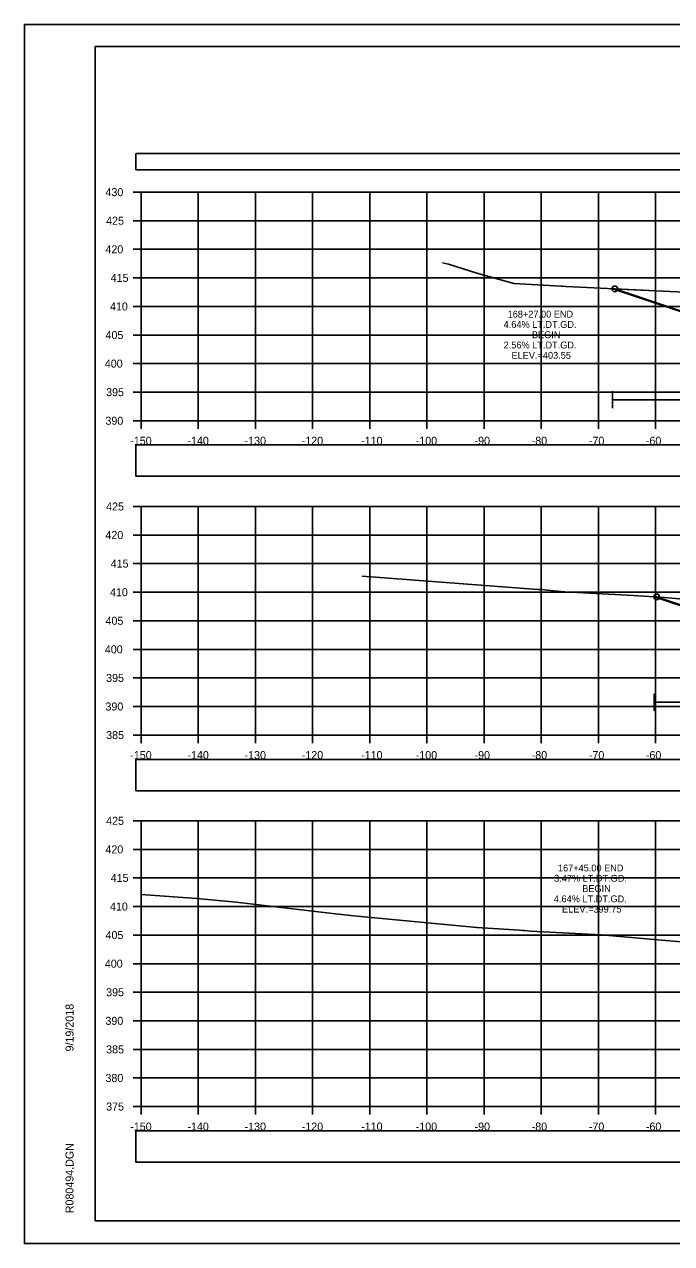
# Model space of a CAD drawing. Extents: x 1376273 to 1384221, y 378927 to 384592.
# Drawn here: x 1377687.9 to 1377801.1, y 380965.2 to 381178.5 of the extents above; entities that cross this region are included whole.
import ezdxf

# ---------------------------------------------------------------- set-up
doc = ezdxf.new("R2010")
doc.units = 0
for name, color, linetype in [('R_Axis', 7, 'Continuous'), ('R_Axis Annot', 7, 'Continuous'), ('R_Border', 7, 'Continuous'), ('R_Dimension', 7, 'Continuous'), ('R_Exist Surface', 7, 'Continuous'), ('R_Fin Surface', 7, 'Continuous'), ('R_Grid', 7, 'Continuous'), ('R_No Plot', 7, 'Continuous'), ('R_Xsect Elev', 7, 'Continuous'), ('T_Detection Zones', 7, 'Continuous')]:
    doc.layers.add(name, color=color, linetype=linetype)

msp = doc.modelspace()

# ---------------------------------------------------------------- linework, layer by layer
at = {"layer": 'R_Axis'}
for p, q in [((1377706.88, 381149.17), (1377708.28, 381149.17)), ((1377708.28, 381109.17), (1377708.28, 381149.17)), ((1377706.88, 381144.17), (1377708.28, 381144.17)), ((1377706.88, 381139.17), (1377708.28, 381139.17)), ((1377706.88, 381134.17), (1377708.28, 381134.17)), ((1377706.88, 381129.17), (1377708.28, 381129.17)), ((1377706.88, 381124.17), (1377708.28, 381124.17)), ((1377706.88, 381119.17), (1377708.28, 381119.17)), ((1377706.88, 381114.17), (1377708.28, 381114.17)), ((1377706.88, 381109.17), (1377708.28, 381109.17)), ((1377708.28, 381109.17), (1378008.28, 381109.17)), ((1377708.28, 381107.77), (1377708.28, 381109.17)), ((1377718.28, 381107.77), (1377718.28, 381109.17)), ((1377728.28, 381107.77), (1377728.28, 381109.17)), ((1377738.28, 381107.77), (1377738.28, 381109.17)), ((1377748.28, 381107.77), (1377748.28, 381109.17)), ((1377758.28, 381107.77), (1377758.28, 381109.17)), ((1377768.28, 381107.77), (1377768.28, 381109.17)), ((1377778.28, 381107.77), (1377778.28, 381109.17)), ((1377788.28, 381107.77), (1377788.28, 381109.17)), ((1377798.28, 381107.77), (1377798.28, 381109.17)), ((1377706.88, 381094.17), (1377708.28, 381094.17)), ((1377708.28, 381054.17), (1377708.28, 381094.17)), ((1377706.88, 381089.17), (1377708.28, 381089.17)), ((1377706.88, 381084.17), (1377708.28, 381084.17)), ((1377706.88, 381079.17), (1377708.28, 381079.17)), ((1377706.88, 381074.17), (1377708.28, 381074.17)), ((1377706.88, 381069.17), (1377708.28, 381069.17)), ((1377706.88, 381064.17), (1377708.28, 381064.17)), ((1377706.88, 381059.17), (1377708.28, 381059.17)), ((1377706.88, 381054.17), (1377708.28, 381054.17)), ((1377708.28, 381054.17), (1378008.28, 381054.17)), ((1377708.28, 381052.77), (1377708.28, 381054.17)), ((1377718.28, 381052.77), (1377718.28, 381054.17)), ((1377728.28, 381052.77), (1377728.28, 381054.17)), ((1377738.28, 381052.77), (1377738.28, 381054.17)), ((1377748.28, 381052.77), (1377748.28, 381054.17)), ((1377758.28, 381052.77), (1377758.28, 381054.17)), ((1377768.28, 381052.77), (1377768.28, 381054.17)), ((1377778.28, 381052.77), (1377778.28, 381054.17)), ((1377788.28, 381052.77), (1377788.28, 381054.17)), ((1377798.28, 381052.77), (1377798.28, 381054.17)), ((1377706.88, 381039.17), (1377708.28, 381039.17)), ((1377708.28, 380989.17), (1377708.28, 381039.17)), ((1377706.88, 381034.17), (1377708.28, 381034.17)), ((1377706.88, 381029.17), (1377708.28, 381029.17)), ((1377706.88, 381024.17), (1377708.28, 381024.17)), ((1377706.88, 381019.17), (1377708.28, 381019.17)), ((1377706.88, 381014.17), (1377708.28, 381014.17)), ((1377706.88, 381009.17), (1377708.28, 381009.17)), ((1377706.88, 381004.17), (1377708.28, 381004.17)), ((1377706.88, 380999.17), (1377708.28, 380999.17)), ((1377706.88, 380994.17), (1377708.28, 380994.17)), ((1377706.88, 380989.17), (1377708.28, 380989.17)), ((1377708.28, 380989.17), (1378008.28, 380989.17)), ((1377708.28, 380987.77), (1377708.28, 380989.17)), ((1377718.28, 380987.77), (1377718.28, 380989.17)), ((1377728.28, 380987.77), (1377728.28, 380989.17)), ((1377738.28, 380987.77), (1377738.28, 380989.17)), ((1377748.28, 380987.77), (1377748.28, 380989.17)), ((1377758.28, 380987.77), (1377758.28, 380989.17)), ((1377768.28, 380987.77), (1377768.28, 380989.17)), ((1377778.28, 380987.77), (1377778.28, 380989.17)), ((1377788.28, 380987.77), (1377788.28, 380989.17)), ((1377798.28, 380987.77), (1377798.28, 380989.17))]:
    msp.add_line(p, q, dxfattribs=at)
at = {"layer": 'R_Axis Annot'}
for points in [[(1377707.37, 381153.1), (1378009.17, 381153.1), (1378009.17, 381155.92), (1377707.37, 381155.92)], [(1377707.37, 381099.45), (1378009.17, 381099.45), (1378009.17, 381104.97), (1377707.37, 381104.97)], [(1377707.37, 381044.4), (1378009.17, 381044.4), (1378009.17, 381049.92), (1377707.37, 381049.92)], [(1377707.37, 380979.42), (1378009.17, 380979.42), (1378009.17, 380984.94), (1377707.37, 380984.94)]]:
    msp.add_lwpolyline(points, close=True, dxfattribs=at)
at = {"layer": 'R_Border'}
for p, q in [((1377700.28, 381174.63), (1378016.46, 381174.63)), ((1377700.28, 380969.17), (1377700.28, 381174.63)), ((1377700.28, 380969.17), (1377700.28, 380969.17)), ((1378016.46, 380969.17), (1377700.28, 380969.17))]:
    msp.add_line(p, q, dxfattribs=at)
at = {"layer": 'R_Dimension'}
for p, q in [((1377790.73, 381111.35), (1377790.73, 381114.35)), ((1377790.73, 381112.85), (1377910.43, 381112.85)), ((1377798.04, 381058.4), (1377798.04, 381061.4)), ((1377798.04, 381059.9), (1377910.59, 381059.9))]:
    msp.add_line(p, q, dxfattribs=at)
at = {"layer": 'R_Exist Surface'}
for points in [[(1377760.99, 381136.79), (1377762.05, 381136.59), (1377767.01, 381135), (1377773.5, 381133.21), (1377781.8, 381132.69), (1377781.94, 381132.69), (1377782.57, 381132.65), (1377803.31, 381131.65)], [(1377746.96, 381081.98), (1377777.71, 381079.65), (1377778.41, 381079.62), (1377779.35, 381079.53), (1377782.42, 381079.24), (1377794.43, 381078.6), (1377799.84, 381078.26), (1377812.27, 381077.14)], [(1377708.28, 381026.27), (1377718.02, 381025.57), (1377724.94, 381024.94), (1377741.78, 381022.96), (1377743.42, 381022.75), (1377744.38, 381022.65), (1377746.07, 381022.49), (1377767.02, 381020.49), (1377774.48, 381020.01), (1377775.01, 381019.98), (1377775.41, 381019.95), (1377776.39, 381019.88), (1377788.8, 381019.23), (1377798.69, 381018.36), (1377803.54, 381017.94)]]:
    msp.add_lwpolyline(points, dxfattribs=at)
at = {"layer": 'R_Fin Surface'}
for points in [[(1377791.15, 381132.24), (1377816.41, 381123.82), (1377824.04, 381126.36), (1377824.28, 381126.44), (1377834.28, 381128.94), (1377840.28, 381128.57), (1377858.28, 381127.44), (1377876.28, 381126.31), (1377882.28, 381125.93), (1377889.39, 381124.15), (1377892.28, 381123.43), (1377899.27, 381121.1), (1377910.09, 381124.71)], [(1377798.48, 381078.35), (1377819.12, 381071.47), (1377824.28, 381073.18), (1377825.02, 381073.37), (1377834.28, 381075.68), (1377840.28, 381075.41), (1377858.28, 381074.58), (1377876.28, 381073.75), (1377882.28, 381073.47), (1377888.81, 381071.84), (1377892.28, 381070.97), (1377901.07, 381068.04), (1377910.31, 381071.12)]]:
    msp.add_lwpolyline(points, dxfattribs=at)
at = {"layer": 'R_Grid'}
for p, q in [((1377708.28, 381149.17), (1378008.28, 381149.17)), ((1377708.28, 381109.17), (1377708.28, 381149.17)), ((1377718.28, 381109.17), (1377718.28, 381149.17)), ((1377728.28, 381109.17), (1377728.28, 381149.17)), ((1377738.28, 381109.17), (1377738.28, 381149.17)), ((1377748.28, 381109.17), (1377748.28, 381149.17)), ((1377758.28, 381109.17), (1377758.28, 381149.17)), ((1377768.28, 381109.17), (1377768.28, 381149.17)), ((1377778.28, 381109.17), (1377778.28, 381149.17)), ((1377788.28, 381109.17), (1377788.28, 381149.17)), ((1377798.28, 381109.17), (1377798.28, 381149.17)), ((1377708.28, 381144.17), (1378008.28, 381144.17)), ((1377708.28, 381139.17), (1378008.28, 381139.17)), ((1377708.28, 381134.17), (1378008.28, 381134.17)), ((1377708.28, 381129.17), (1378008.28, 381129.17)), ((1377708.28, 381124.17), (1378008.28, 381124.17)), ((1377708.28, 381119.17), (1378008.28, 381119.17)), ((1377708.28, 381114.17), (1378008.28, 381114.17)), ((1377708.28, 381109.17), (1378008.28, 381109.17)), ((1377708.28, 381094.17), (1378008.28, 381094.17)), ((1377708.28, 381054.17), (1377708.28, 381094.17)), ((1377718.28, 381054.17), (1377718.28, 381094.17)), ((1377728.28, 381054.17), (1377728.28, 381094.17)), ((1377738.28, 381054.17), (1377738.28, 381094.17)), ((1377748.28, 381054.17), (1377748.28, 381094.17)), ((1377758.28, 381054.17), (1377758.28, 381094.17)), ((1377768.28, 381054.17), (1377768.28, 381094.17)), ((1377778.28, 381054.17), (1377778.28, 381094.17)), ((1377788.28, 381054.17), (1377788.28, 381094.17)), ((1377798.28, 381054.17), (1377798.28, 381094.17)), ((1377708.28, 381089.17), (1378008.28, 381089.17)), ((1377708.28, 381084.17), (1378008.28, 381084.17)), ((1377708.28, 381079.17), (1378008.28, 381079.17)), ((1377708.28, 381074.17), (1378008.28, 381074.17)), ((1377708.28, 381069.17), (1378008.28, 381069.17)), ((1377708.28, 381064.17), (1378008.28, 381064.17)), ((1377708.28, 381059.17), (1378008.28, 381059.17)), ((1377708.28, 381054.17), (1378008.28, 381054.17)), ((1377708.28, 381039.17), (1378008.28, 381039.17)), ((1377708.28, 380989.17), (1377708.28, 381039.17)), ((1377718.28, 380989.17), (1377718.28, 381039.17)), ((1377728.28, 380989.17), (1377728.28, 381039.17)), ((1377738.28, 380989.17), (1377738.28, 381039.17)), ((1377748.28, 380989.17), (1377748.28, 381039.17)), ((1377758.28, 380989.17), (1377758.28, 381039.17)), ((1377768.28, 380989.17), (1377768.28, 381039.17)), ((1377778.28, 380989.17), (1377778.28, 381039.17)), ((1377788.28, 380989.17), (1377788.28, 381039.17)), ((1377798.28, 380989.17), (1377798.28, 381039.17)), ((1377708.28, 381034.17), (1378008.28, 381034.17)), ((1377708.28, 381029.17), (1378008.28, 381029.17)), ((1377708.28, 381024.17), (1378008.28, 381024.17)), ((1377708.28, 381019.17), (1378008.28, 381019.17)), ((1377708.28, 381014.17), (1378008.28, 381014.17)), ((1377708.28, 381009.17), (1378008.28, 381009.17)), ((1377708.28, 381004.17), (1378008.28, 381004.17)), ((1377708.28, 380999.17), (1378008.28, 380999.17)), ((1377708.28, 380994.17), (1378008.28, 380994.17)), ((1377708.28, 380989.17), (1378008.28, 380989.17))]:
    msp.add_line(p, q, dxfattribs=at)
at = {"layer": 'R_No Plot'}
for p, q in [((1377687.88, 381178.52), (1378021.21, 381178.52)), ((1377687.88, 380965.19), (1378021.21, 380965.19))]:
    msp.add_line(p, q, dxfattribs=at)
for points in [[(1377687.87, 381178.52), (1378021.21, 381178.52), (1378021.21, 380965.19), (1377687.87, 380965.19)], [(1377934.2, 381174.63), (1377934.2, 381164.75), (1377969.93, 381164.75), (1377969.93, 381161.83), (1377993.13, 381161.83), (1377993.13, 381137.5), (1378016.46, 381137.5), (1378016.46, 380969.17), (1377700.28, 380969.17), (1377700.28, 381174.63)]]:
    msp.add_lwpolyline(points, close=True, dxfattribs=at)
for centre in [(1377791.15, 381132.24), (1377798.48, 381078.35)]:
    msp.add_circle(centre, 0.5, dxfattribs=at)
at = {"layer": 'T_Detection Zones'}
for points in [[(1377790.74, 381132.26), (1377803.31, 381131.65), (1377806.51, 381131.05), (1377809.62, 381130.74), (1377813.53, 381130.82), (1377816.85, 381130.9), (1377823.3, 381129.25), (1377826.56, 381128.36), (1377833.31, 381126.5), (1377823.51, 381126.31), (1377816.05, 381123.82)], [(1377798.04, 381078.37), (1377799.84, 381078.26), (1377812.27, 381077.14), (1377814.78, 381076.97), (1377818.28, 381076.52), (1377826.85, 381075.38), (1377832.59, 381073.47), (1377824.29, 381073.31), (1377824.28, 381073.3), (1377818.76, 381071.47)]]:
    msp.add_lwpolyline(points, close=True, dxfattribs=at)

# ---------------------------------------------------------------- texts
at = {"layer": 'R_Axis Annot'}
for s, p in [('430', (1377702.05, 381148.47)), ('425', (1377702.17, 381143.47)), ('420', (1377702.05, 381138.47)), ('415', (1377702.96, 381133.47)), ('410', (1377702.84, 381128.47)), ('405', (1377702.06, 381123.47)), ('400', (1377701.94, 381118.47)), ('395', (1377702.17, 381113.47)), ('390', (1377702.05, 381108.47)), ('-150', (1377706.39, 381104.97)), ('-140', (1377716.39, 381104.97)), ('-130', (1377726.39, 381104.97)), ('-120', (1377736.39, 381104.97)), ('-110', (1377746.78, 381104.97)), ('-100', (1377756.33, 381104.97)), ('-90', (1377766.62, 381104.97)), ('-80', (1377776.62, 381104.97)), ('-70', (1377786.62, 381104.97)), ('-60', (1377796.59, 381104.97)), ('425', (1377702.17, 381093.47)), ('420', (1377702.05, 381088.47)), ('415', (1377702.96, 381083.47)), ('410', (1377702.84, 381078.47)), ('405', (1377702.06, 381073.47)), ('400', (1377701.94, 381068.47)), ('395', (1377702.17, 381063.47)), ('390', (1377702.05, 381058.47)), ('385', (1377702.17, 381053.47)), ('-150', (1377706.39, 381049.97)), ('-140', (1377716.39, 381049.97)), ('-130', (1377726.39, 381049.97)), ('-120', (1377736.39, 381049.97)), ('-110', (1377746.78, 381049.97)), ('-100', (1377756.33, 381049.97)), ('-90', (1377766.62, 381049.97)), ('-80', (1377776.62, 381049.97)), ('-70', (1377786.62, 381049.97)), ('-60', (1377796.59, 381049.97)), ('425', (1377702.17, 381038.47)), ('420', (1377702.05, 381033.47)), ('415', (1377702.96, 381028.47)), ('410', (1377702.84, 381023.47)), ('405', (1377702.06, 381018.47)), ('400', (1377701.94, 381013.47)), ('395', (1377702.17, 381008.47)), ('390', (1377702.05, 381003.47)), ('385', (1377702.17, 380998.47)), ('380', (1377702.05, 380993.47)), ('375', (1377702.17, 380988.47)), ('-150', (1377706.39, 380984.97)), ('-140', (1377716.39, 380984.97)), ('-130', (1377726.39, 380984.97)), ('-120', (1377736.39, 380984.97)), ('-110', (1377746.78, 380984.97)), ('-100', (1377756.33, 380984.97)), ('-90', (1377766.62, 380984.97)), ('-80', (1377776.62, 380984.97)), ('-70', (1377786.62, 380984.97)), ('-60', (1377796.59, 380984.97))]:
    msp.add_text(s, height=1.4, dxfattribs=at).set_placement(p)
at = {"layer": 'R_Border'}
for s, p in [('9/19/2018', (1377696.47, 380998.81)), ('R080494.DGN', (1377696.47, 380970.5))]:
    msp.add_text(s, height=1.4, rotation=90, dxfattribs=at).set_placement(p)
at = {"layer": 'R_Xsect Elev'}
for s, p in [('168+27.00 END', (1377772.41, 381127.22)), ('4.64% LT.DT.GD.', (1377771.71, 381125.42)), ('BEGIN', (1377776.66, 381123.62)), ('2.56% LT.DT.GD.', (1377771.71, 381121.82)), ('ELEV.=403.55', (1377773.09, 381120.02)), ('3.47% LT.DT.GD.', (1377780.53, 381028.51)), ('167+45.00 END', (1377781.21, 381030.31)), ('BEGIN', (1377785.46, 381026.71)), ('4.64% LT.DT.GD.', (1377780.5, 381024.91)), ('ELEV.=399.75', (1377781.93, 381023.11))]:
    msp.add_text(s, height=1.2, rotation=360, dxfattribs=at).set_placement(p)

doc.saveas('drawing.dxf')
